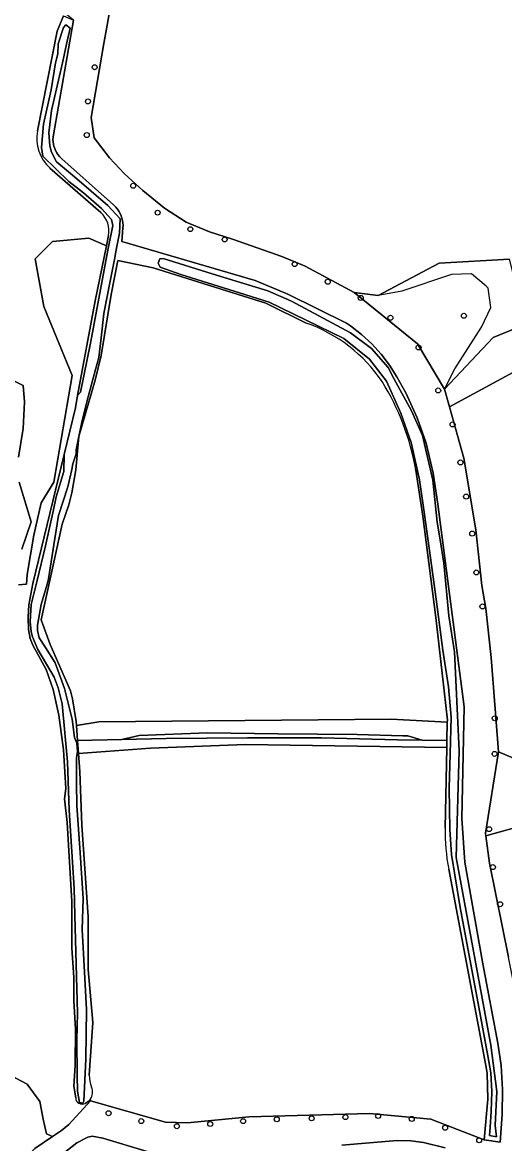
# Model space of a CAD drawing. Extents: x 162026 to 163502, y 387295 to 388169.
# Drawn here: x 163231.8 to 163326.9, y 387734.6 to 387955.8 of the extents above; entities that cross this region are included whole.
import ezdxf

# ---------------------------------------------------------------- set-up
doc = ezdxf.new("R2010")
doc.units = 0
for name, color, linetype in [('IMGEO_Boom', 7, 'Continuous'), ('IMGEO_Grasland_overig', 7, 'Continuous'), ('IMGEO_Groenvoorziening', 7, 'Continuous'), ('IMGEO_Hek', 7, 'Continuous'), ('IMGEO_Loofbos', 7, 'Continuous'), ('IMGEO_Oever', 7, 'Continuous'), ('IMGEO_Waterloop', 7, 'Continuous')]:
    doc.layers.add(name, color=color, linetype=linetype)

msp = doc.modelspace()

# ---------------------------------------------------------------- linework, layer by layer
at = {"layer": 'IMGEO_Boom'}
for centre in [(163246.03, 387946.94), (163244.71, 387940.2), (163244.47, 387933.56), (163253.63, 387923.55), (163258.46, 387918.25), (163264.9, 387914.99), (163271.68, 387912.96), (163285.49, 387908.09), (163292.01, 387904.62), (163298.53, 387901.42), (163304.37, 387897.51), (163318.86, 387897.9), (163309.93, 387891.65), (163313.8, 387883.17), (163316.63, 387876.46), (163318.18, 387868.96), (163319.31, 387862.22), (163320.52, 387854.92), (163321.32, 387847.25), (163322.52, 387840.55), (163324.96, 387818.48), (163324.93, 387811.45), (163323.83, 387796.6), (163324.6, 387789.11), (163326, 387781.79), (163248.78, 387740.55), (163281.95, 387739.35), (163288.83, 387739.55), (163295.49, 387739.78), (163301.95, 387740.01), (163308.58, 387739.43), (163255.23, 387739), (163262.24, 387737.99), (163268.83, 387738.42), (163275.32, 387738.99), (163315.17, 387737.69), (163321.88, 387735.2)]:
    msp.add_circle(centre, 0.489, dxfattribs=at)
at = {"layer": 'IMGEO_Grasland_overig'}
msp.add_lwpolyline([(163315.6, 387817.71), (163304.54, 387818.31), (163246.86, 387817.78), (163242.44, 387817.03), (163242.66, 387814.11), (163251.41, 387814.3), (163254.78, 387815.06), (163268.32, 387815.6), (163282.18, 387815.44), (163297.8, 387815.25), (163306.82, 387815.03), (163307.83, 387815.01), (163310.65, 387814.17), (163315.53, 387814.11)], close=True, dxfattribs=at)
for points in [[(163315.18, 387796.83), (163315.5, 387812.7), (163275.79, 387813.34), (163257.08, 387812.57), (163242.85, 387811.54), (163243.12, 387807.97), (163243.52, 387797.37), (163244.77, 387779.32), (163244.72, 387768.93), (163245.69, 387758.44), (163245.11, 387750), (163244.97, 387748.08)], [(163245.18, 387743.28), (163245.07, 387743.04), (163245.23, 387743), (163260, 387738.82), (163264.32, 387738.68), (163276.49, 387739.87), (163300.27, 387740.53), (163312.37, 387739.41), (163322.89, 387735.28), (163323.62, 387743.35), (163323.47, 387748.43), (163323.17, 387750), (163315.87, 387788.72)]]:
    msp.add_lwpolyline(points, dxfattribs=at)
for centre, radius, start, end in [((163354.09, 387796.04), 38.92, 178.841, 190.8441), ((163250.71, 387747.93), 5.74, 178.4476, 202.8759), ((163243.09, 387744.72), 2.53, 325.5637, 22.8038)]:
    msp.add_arc(centre, radius, start, end, dxfattribs=at)
at = {"layer": 'IMGEO_Groenvoorziening'}
for points in [[(163249.33, 387959.96), (163247.87, 387951.62), (163245.32, 387937.02), (163245.92, 387933.01), (163248.97, 387929.09), (163251.93, 387925.92), (163255.56, 387922.6), (163259.79, 387919.12), (163264.06, 387916.4), (163268.67, 387914.46), (163273.19, 387913.03), (163282.93, 387909.59), (163287.56, 387907.67), (163297.24, 387902.51), (163301.95, 387901.93), (163313.98, 387908.26), (163327.85, 387909.09)], [(163327.67, 387771.36), (163323.92, 387789.92), (163323.21, 387795.3), (163323.15, 387795.81), (163325.7, 387811.84), (163324.25, 387830.5), (163323.21, 387840.13), (163322.38, 387844.71), (163321.19, 387855.69), (163318.85, 387869.83), (163316, 387879.92), (163315.01, 387883.4), (163309.7, 387892.36), (163302.76, 387898.02), (163297.24, 387902.51), (163287.56, 387907.67), (163282.93, 387909.59), (163273.19, 387913.03), (163268.67, 387914.46), (163264.06, 387916.4), (163259.79, 387919.12), (163255.56, 387922.6), (163251.93, 387925.92), (163248.97, 387929.09), (163245.92, 387933.01), (163245.32, 387937.02), (163247.87, 387951.62), (163249.33, 387959.96)], [(163241.84, 387956.26), (163237.89, 387933.61), (163237.83, 387933.16), (163237.81, 387932.7), (163237.84, 387932.24), (163237.9, 387931.78), (163238, 387931.34), (163238.15, 387930.9), (163238.33, 387930.48), (163238.55, 387930.07), (163238.8, 387929.69), (163239.09, 387929.33), (163239.41, 387929), (163239.54, 387928.88), (163249.78, 387919.77), (163249.89, 387919.67), (163250.23, 387919.32), (163250.54, 387918.94), (163250.82, 387918.53), (163251.06, 387918.1), (163251.26, 387917.65), (163251.41, 387917.18), (163251.53, 387916.7), (163251.6, 387916.21), (163251.63, 387915.72), (163251.61, 387915.23), (163251.41, 387912.55), (163277.68, 387904.87), (163284.16, 387902.17), (163295.72, 387896.43), (163296.52, 387895.89), (163298.7, 387894.22), (163300.72, 387892.36), (163302.56, 387890.34), (163304.22, 387888.15), (163305.67, 387885.83), (163307.41, 387882.68), (163309.67, 387877.76), (163311.29, 387873.14), (163311.4, 387872.78), (163312.83, 387866.82), (163313.72, 387860.75), (163318.89, 387820.72), (163318.45, 387798.7), (163319.06, 387790.1), (163322.59, 387770.03), (163325.57, 387754.35), (163326.21, 387750), (163326.51, 387745.21), (163326.39, 387740.3), (163325.99, 387734.81), (163322.89, 387735.28), (163312.37, 387739.41), (163300.27, 387740.53), (163276.49, 387739.87), (163264.32, 387738.68), (163260, 387738.82), (163245.23, 387743), (163240.93, 387738.3), (163239.46, 387737.14), (163237.73, 387735.96), (163234.26, 387733.59)], [(163236.46, 387828.09), (163233.86, 387832.91), (163233.31, 387834.25), (163233, 387835.98), (163232.9, 387838.42), (163233.03, 387840.85), (163233.84, 387845.09), (163239.99, 387870.51), (163242.23, 387879.76), (163242.68, 387882.2), (163246.12, 387900.85), (163248.34, 387911.68), (163244.87, 387913.23), (163237.73, 387912.57), (163234.29, 387909.13), (163236.01, 387899.74), (163241.57, 387886.11), (163237.99, 387865.08), (163235.48, 387860.98), (163234.03, 387854.63), (163232.7, 387846.82), (163232.57, 387844.97), (163230.98, 387844.84)], [(163287.78, 387896.44), (163279.77, 387900.36), (163257.56, 387907.33), (163250.62, 387908.81), (163249.28, 387902.09), (163247.31, 387890.04), (163246.16, 387885.17), (163242.92, 387874.07), (163242.33, 387867.48), (163241.52, 387862.94), (163240.91, 387860.59), (163239.62, 387856.75), (163235.49, 387837.93), (163237.25, 387833.07), (163241.26, 387823.87), (163241.68, 387822.34), (163242.38, 387817.85), (163242.44, 387817.03), (163246.86, 387817.78), (163304.54, 387818.31), (163315.6, 387817.71), (163315.61, 387818.13), (163313.33, 387838.35), (163310.8, 387858.36), (163309.41, 387867.42)], [(163331.11, 387896.24), (163324.67, 387893.64), (163315.01, 387883.4), (163316, 387879.92), (163338.86, 387892.3)], [(163338.86, 387892.3), (163316, 387879.92), (163318.85, 387869.83), (163321.19, 387855.69), (163322.38, 387844.71), (163323.21, 387840.13), (163324.25, 387830.5), (163325.7, 387811.84), (163334.14, 387808.33)], [(163230.98, 387869.97), (163231.91, 387875.66), (163232.18, 387880.91), (163231.91, 387884.13), (163230.06, 387885.05)], [(163231.64, 387851.85), (163233.5, 387857.27), (163231.12, 387865.08)], [(163242.3, 387743.59), (163241.94, 387745.87), (163242.18, 387750), (163242.23, 387757.15), (163241.92, 387762.71), (163241.9, 387767.36), (163241.51, 387773.19), (163241.51, 387782.34), (163240.58, 387797.91), (163240.09, 387802.58), (163240.37, 387804.64), (163239.96, 387811.23), (163239.89, 387812.23), (163238.98, 387819.08), (163237.82, 387824.15), (163236.46, 387828.09)], [(163331.66, 387797.64), (163323.21, 387795.3), (163323.92, 387789.92), (163327.67, 387771.36)], [(163229.26, 387748.13), (163232.7, 387746.28), (163235.22, 387742.84), (163235.88, 387739.4), (163236.54, 387736.49), (163237.73, 387735.96), (163239.46, 387737.14), (163240.93, 387738.3), (163245.23, 387743), (163245.07, 387743.04), (163244.19, 387742.48)], [(163237.29, 387730.64), (163242.52, 387734.69), (163244.67, 387735.84), (163245.52, 387736.05), (163247.62, 387735.6), (163256.42, 387733.01)], [(163294.8, 387734.24), (163305.69, 387735.16), (163308.39, 387735.12), (163310.89, 387734.79), (163315.15, 387733.75)]]:
    msp.add_lwpolyline(points, dxfattribs=at)
for centre, radius, start, end in [((163278.06, 387868.34), 29.73, 33.8703, 70.9182), ((163260.41, 387858.78), 49.75, 10.0019, 31.6864), ((163243.41, 387743.52), 1.12, 176.6659, 243.6325), ((163243.6, 387743.89), 1.53, 243.4729, 292.7477)]:
    msp.add_arc(centre, radius, start, end, dxfattribs=at)
at = {"layer": 'IMGEO_Hek'}
for points in [[(163247.87, 387951.62), (163249.33, 387959.96), (163246.01, 387962.75)], [(163297.24, 387902.51), (163287.56, 387907.67), (163282.93, 387909.59), (163273.19, 387913.03), (163268.67, 387914.46), (163264.06, 387916.4), (163259.79, 387919.12), (163255.56, 387922.6), (163251.93, 387925.92), (163248.97, 387929.09), (163245.92, 387933.01), (163245.32, 387937.02), (163247.87, 387951.62)], [(163316.45, 387906.07), (163306.61, 387902.75), (163301.95, 387901.93), (163297.24, 387902.51)], [(163323.27, 387903.73), (163320.4, 387906.18), (163316.45, 387906.07)], [(163315.01, 387883.4), (163317.09, 387887.44), (163322.37, 387895.64), (163324.15, 387899.55), (163323.67, 387903.38), (163323.27, 387903.73)], [(163325.7, 387811.84), (163324.25, 387830.5), (163323.21, 387840.13), (163322.38, 387844.71), (163321.19, 387855.69), (163318.85, 387869.83), (163316, 387879.92), (163315.01, 387883.4)], [(163336.99, 387804.74), (163336.97, 387806.71), (163334.14, 387808.33), (163325.7, 387811.84)], [(163323.21, 387795.3), (163331.66, 387797.64), (163334.89, 387799.4), (163335.21, 387799.79)], [(163323.21, 387795.3), (163323.15, 387795.81)], [(163330.55, 387734.19), (163331.68, 387736.29), (163332.58, 387739.15), (163333.23, 387742.7), (163333.4, 387745.99), (163333.03, 387750), (163329.37, 387762.7), (163327.67, 387771.36), (163323.92, 387789.92), (163323.21, 387795.3)], [(163245.23, 387743), (163245.07, 387743.04)], [(163322.89, 387735.28), (163312.37, 387739.41), (163300.27, 387740.53), (163276.49, 387739.87), (163264.32, 387738.68), (163260, 387738.82), (163245.23, 387743)]]:
    msp.add_lwpolyline(points, dxfattribs=at)
at = {"layer": 'IMGEO_Loofbos'}
for points in [[(163234.73, 387934.39), (163238.64, 387954.05), (163239.91, 387957.08), (163241.84, 387956.26), (163238.97, 387958.6), (163232.98, 387960.76), (163228.36, 387961.38)], [(163247.23, 387918.27), (163237.22, 387927.04)], [(163230.98, 387844.84), (163232.57, 387844.97), (163232.7, 387846.82), (163234.03, 387854.63), (163235.48, 387860.98), (163237.99, 387865.08), (163241.57, 387886.11), (163236.01, 387899.74), (163234.29, 387909.13), (163237.73, 387912.57), (163244.87, 387913.23), (163248.34, 387911.68)], [(163248.34, 387911.68), (163248.75, 387913.72)], [(163230.06, 387885.05), (163231.91, 387884.13), (163232.18, 387880.91), (163231.91, 387875.66), (163230.98, 387869.97)], [(163231.12, 387865.08), (163233.5, 387857.27), (163231.64, 387851.85)], [(163230.93, 387730.15), (163232.7, 387732.14), (163234.26, 387733.59), (163237.73, 387735.96), (163236.54, 387736.49), (163235.88, 387739.4), (163235.22, 387742.84), (163232.7, 387746.28), (163229.26, 387748.13)]]:
    msp.add_lwpolyline(points, dxfattribs=at)
for points in [[(163297.24, 387902.51), (163302.76, 387898.02), (163309.7, 387892.36), (163315.01, 387883.4), (163324.67, 387893.64), (163331.11, 387896.24), (163327.85, 387909.09), (163313.98, 387908.26), (163301.95, 387901.93)], [(163336.99, 387804.74), (163336.97, 387806.71), (163334.14, 387808.33), (163325.7, 387811.84), (163323.15, 387795.81), (163323.21, 387795.3), (163331.66, 387797.64), (163334.89, 387799.4), (163335.21, 387799.79), (163337.02, 387801.92)]]:
    msp.add_lwpolyline(points, close=True, dxfattribs=at)
for centre, radius, start, end in [((163242.34, 387932.87), 7.75, 168.7398, 228.7469), ((163244.09, 387914.68), 4.77, 348.3415, 48.74)]:
    msp.add_arc(centre, radius, start, end, dxfattribs=at)
at = {"layer": 'IMGEO_Oever'}
for points in [[(163239.91, 387957.08), (163238.64, 387954.05), (163234.73, 387934.39)], [(163248.75, 387913.72), (163248.34, 387911.68), (163246.12, 387900.85), (163242.68, 387882.2), (163243.21, 387882.82), (163245.18, 387892.51), (163248.66, 387910.84), (163249.6, 387915.7), (163249.33, 387916.89), (163247.38, 387919.08), (163243.85, 387922.18), (163240.91, 387924.42), (163235.78, 387929.41), (163235.55, 387931.08), (163235.96, 387935.68), (163237.45, 387942.46), (163238.33, 387947.79), (163238.77, 387949.61), (163238.86, 387951.55), (163239.9, 387954.77), (163240.32, 387955.31), (163241.2, 387954.62), (163240.63, 387952.09), (163239.67, 387947.84), (163237.54, 387938.38), (163237.02, 387933.99), (163237.16, 387931.43), (163237.5, 387930.18), (163238.52, 387928.29), (163242.04, 387925.29), (163248.61, 387919.67), (163251.05, 387917.06), (163250.94, 387914.17), (163250.35, 387911.23), (163250.06, 387909.78), (163250.03, 387909.35), (163249.12, 387904.7), (163247.87, 387898.32), (163247.3, 387893.55), (163246.84, 387889.65), (163246.2, 387887.27), (163244.77, 387881.93), (163243.56, 387877.23), (163242.92, 387874.07), (163246.16, 387885.17), (163247.31, 387890.04), (163249.28, 387902.09), (163250.62, 387908.81), (163257.56, 387907.33), (163279.77, 387900.36), (163287.78, 387896.44)], [(163313.72, 387860.75), (163312.83, 387866.82), (163311.4, 387872.78), (163311.29, 387873.14), (163309.67, 387877.76), (163307.41, 387882.68), (163305.67, 387885.83), (163304.22, 387888.15), (163302.56, 387890.34), (163300.72, 387892.36), (163298.7, 387894.22), (163296.52, 387895.89), (163295.72, 387896.43), (163284.16, 387902.17), (163277.68, 387904.87), (163251.41, 387912.55), (163251.61, 387915.23), (163251.63, 387915.72), (163251.6, 387916.21), (163251.53, 387916.7), (163251.41, 387917.18), (163251.26, 387917.65), (163251.06, 387918.1), (163250.82, 387918.53), (163250.54, 387918.94), (163250.23, 387919.32), (163249.89, 387919.67), (163249.78, 387919.77), (163239.54, 387928.88), (163239.41, 387929), (163239.09, 387929.33), (163238.8, 387929.69), (163238.55, 387930.07), (163238.33, 387930.48), (163238.15, 387930.9), (163238, 387931.34), (163237.9, 387931.78), (163237.84, 387932.24), (163237.81, 387932.7), (163237.83, 387933.16), (163237.89, 387933.61), (163241.84, 387956.26)], [(163237.22, 387927.04), (163247.23, 387918.27)], [(163235.49, 387837.93), (163239.62, 387856.75), (163240.91, 387860.59), (163241.52, 387862.94), (163242.33, 387867.48), (163242.92, 387874.07), (163242.39, 387871.47), (163242.4, 387870.69), (163241.73, 387868.67), (163241.51, 387867.59), (163240.72, 387864.15), (163238.9, 387858.5), (163238.2, 387853.98), (163236.96, 387846.02), (163236.65, 387844.96), (163235.49, 387840.93), (163234.77, 387836.87), (163234.77, 387835.77), (163235.11, 387834.37), (163236.31, 387832.46), (163238.22, 387829.4), (163240.11, 387824.33), (163241.58, 387818.31), (163242.06, 387814.68), (163242.53, 387813.58), (163242.67, 387811.94), (163242.47, 387810.68), (163242.47, 387805.7), (163242.53, 387801.27), (163243.15, 387791.96), (163243.75, 387782.93), (163243.6, 387776.78), (163243.91, 387770.84), (163244.43, 387761.05), (163244.32, 387751.23), (163243.91, 387742.95), (163243.67, 387742.56), (163243.02, 387742.7), (163242.62, 387744.9), (163242.55, 387747.99), (163242.51, 387755.05), (163242.62, 387760.31), (163242.14, 387779.65), (163242.01, 387784.94), (163240.98, 387800.36), (163240.68, 387809.89), (163239.64, 387821.35), (163238.84, 387824.48), (163238.04, 387826.59), (163234.81, 387832.08), (163233.74, 387834.53), (163233.5, 387835.57), (163233.29, 387837.57), (163233.48, 387840.91), (163234.67, 387845.69), (163236.35, 387852.48), (163237.9, 387859.6), (163238.47, 387862.2), (163239.94, 387867.19), (163239.99, 387870.51), (163233.84, 387845.09), (163233.03, 387840.85), (163232.9, 387838.42), (163233, 387835.98), (163233.31, 387834.25), (163233.86, 387832.91), (163236.46, 387828.09), (163237.82, 387824.15), (163238.98, 387819.08), (163239.89, 387812.23), (163239.96, 387811.23), (163240.37, 387804.64), (163240.09, 387802.58), (163240.58, 387797.91), (163241.51, 387782.34), (163241.51, 387773.19), (163241.9, 387767.36), (163241.92, 387762.71), (163242.23, 387757.15), (163242.18, 387750), (163241.94, 387745.87), (163242.3, 387743.59)], [(163309.41, 387867.42), (163310.8, 387858.36), (163313.33, 387838.35), (163315.61, 387818.13), (163315.6, 387817.71), (163315.53, 387814.11), (163315.5, 387812.7), (163315.18, 387796.83)], [(163315.87, 387788.72), (163323.17, 387750), (163323.47, 387748.43), (163323.62, 387743.35), (163322.89, 387735.28), (163325.99, 387734.81), (163326.39, 387740.3), (163326.51, 387745.21), (163326.21, 387750), (163325.57, 387754.35), (163322.59, 387770.03), (163319.06, 387790.1), (163318.45, 387798.7), (163318.89, 387820.72), (163313.72, 387860.75)], [(163244.97, 387748.08), (163245.11, 387750), (163245.69, 387758.44), (163244.72, 387768.93), (163244.77, 387779.32), (163243.52, 387797.37), (163243.12, 387807.97), (163242.85, 387811.54), (163242.66, 387814.11), (163242.44, 387817.03), (163242.38, 387817.85), (163241.68, 387822.34), (163241.26, 387823.87), (163237.25, 387833.07), (163235.49, 387837.93)], [(163244.19, 387742.48), (163245.07, 387743.04), (163245.18, 387743.28)], [(163256.42, 387733.01), (163247.62, 387735.6), (163245.52, 387736.05), (163244.67, 387735.84), (163242.52, 387734.69), (163237.29, 387730.64)], [(163315.15, 387733.75), (163310.89, 387734.79), (163308.39, 387735.12), (163305.69, 387735.16), (163294.8, 387734.24)]]:
    msp.add_lwpolyline(points, dxfattribs=at)
for points in [[(163325.28, 387735.87), (163323.93, 387736.17), (163324.03, 387737.8), (163324.22, 387740.87), (163324.36, 387744.87), (163324.18, 387748.54), (163323.57, 387751.88), (163321.83, 387761.48), (163318.12, 387781.14), (163316.43, 387791.63), (163316.07, 387796.53), (163315.93, 387804.72), (163316.14, 387811.49), (163316.36, 387818.72), (163315.8, 387824.71), (163314.71, 387831.89), (163313.37, 387842), (163312.05, 387851.56), (163311.02, 387859.13), (163310.14, 387865.54), (163308.49, 387872.87), (163306.44, 387878.71), (163303.62, 387885.01), (163300.25, 387889.33), (163295.18, 387893.41), (163287.63, 387897.1), (163280.46, 387900.6), (163274.62, 387902.42), (163263.06, 387906.04), (163258.97, 387907.49), (163258.55, 387908.26), (163258.91, 387909.14), (163259.52, 387909.2), (163269.22, 387906.17), (163280.19, 387902.81), (163284.83, 387900.78), (163296.51, 387894.56), (163300.66, 387891.46), (163303.9, 387887.67), (163305.06, 387885.55), (163308.56, 387879.12), (163310.71, 387874.3), (163312.76, 387865.47), (163313.6, 387857.17), (163314.17, 387853.69), (163314.93, 387849.07), (163315.88, 387838.68), (163316.99, 387831.62), (163317.91, 387812.05), (163317.35, 387791), (163320.3, 387775.06), (163324.21, 387753.95), (163325.38, 387744.81), (163325.01, 387738.1)], [(163251.41, 387814.3), (163260.16, 387814.49), (163276.18, 387814.62), (163290.79, 387814.62), (163305.78, 387814.24), (163310.65, 387814.17), (163307.83, 387815.01), (163306.82, 387815.03), (163297.8, 387815.25), (163282.18, 387815.44), (163268.32, 387815.6), (163254.78, 387815.06)]]:
    msp.add_lwpolyline(points, close=True, dxfattribs=at)
for centre, radius, start, end in [((163242.34, 387932.87), 7.75, 168.7398, 228.7469), ((163244.09, 387914.68), 4.77, 348.3415, 48.74), ((163278.06, 387868.34), 29.73, 33.8703, 70.9182), ((163260.41, 387858.78), 49.75, 10.0019, 31.6864), ((163354.09, 387796.04), 38.92, 178.841, 190.8441), ((163250.71, 387747.93), 5.74, 178.4476, 202.8759), ((163243.09, 387744.72), 2.53, 325.5637, 22.8038), ((163243.41, 387743.52), 1.12, 176.6659, 243.6325), ((163243.6, 387743.89), 1.53, 243.4729, 292.7477)]:
    msp.add_arc(centre, radius, start, end, dxfattribs=at)
at = {"layer": 'IMGEO_Waterloop'}
for points in [[(163242.92, 387874.07), (163243.56, 387877.23), (163244.77, 387881.93), (163246.2, 387887.27), (163246.84, 387889.65), (163247.3, 387893.55), (163247.87, 387898.32), (163249.12, 387904.7), (163250.03, 387909.35), (163250.06, 387909.78), (163250.35, 387911.23), (163250.94, 387914.17), (163251.05, 387917.06), (163248.61, 387919.67), (163242.04, 387925.29), (163238.52, 387928.29), (163237.5, 387930.18), (163237.16, 387931.43), (163237.02, 387933.99), (163237.54, 387938.38), (163239.67, 387947.84), (163240.63, 387952.09), (163241.2, 387954.62), (163240.32, 387955.31), (163239.9, 387954.77), (163238.86, 387951.55), (163238.77, 387949.61), (163238.33, 387947.79), (163237.45, 387942.46), (163235.96, 387935.68), (163235.55, 387931.08), (163235.78, 387929.41), (163240.91, 387924.42), (163243.85, 387922.18), (163247.38, 387919.08), (163249.33, 387916.89), (163249.6, 387915.7), (163248.66, 387910.84), (163245.18, 387892.51), (163243.21, 387882.82), (163242.68, 387882.2), (163242.23, 387879.76), (163239.99, 387870.51), (163239.94, 387867.19), (163238.47, 387862.2), (163237.9, 387859.6), (163236.35, 387852.48), (163234.67, 387845.69), (163233.48, 387840.91), (163233.29, 387837.57), (163233.5, 387835.57), (163233.74, 387834.53), (163234.81, 387832.08), (163238.04, 387826.59), (163238.84, 387824.48), (163239.64, 387821.35), (163240.68, 387809.89), (163240.98, 387800.36), (163242.01, 387784.94), (163242.14, 387779.65), (163242.62, 387760.31), (163242.51, 387755.05), (163242.55, 387747.99), (163242.62, 387744.9), (163243.02, 387742.7), (163243.67, 387742.56), (163243.91, 387742.95), (163244.32, 387751.23), (163244.43, 387761.05), (163243.91, 387770.84), (163243.6, 387776.78), (163243.75, 387782.93), (163243.15, 387791.96), (163242.53, 387801.27), (163242.47, 387805.7), (163242.47, 387810.68), (163242.67, 387811.94), (163242.53, 387813.58), (163242.06, 387814.68), (163241.58, 387818.31), (163240.11, 387824.33), (163238.22, 387829.4), (163236.31, 387832.46), (163235.11, 387834.37), (163234.77, 387835.77), (163234.77, 387836.87), (163235.49, 387840.93), (163236.65, 387844.96), (163236.96, 387846.02), (163238.2, 387853.98), (163238.9, 387858.5), (163240.72, 387864.15), (163241.51, 387867.59), (163241.73, 387868.67), (163242.4, 387870.69), (163242.39, 387871.47)], [(163325.28, 387735.87), (163325.01, 387738.1), (163325.38, 387744.81), (163324.21, 387753.95), (163320.3, 387775.06), (163317.35, 387791), (163317.91, 387812.05), (163316.99, 387831.62), (163315.88, 387838.68), (163314.93, 387849.07), (163314.17, 387853.69), (163313.6, 387857.17), (163312.76, 387865.47), (163310.71, 387874.3), (163308.56, 387879.12), (163305.06, 387885.55), (163303.9, 387887.67), (163300.66, 387891.46), (163296.51, 387894.56), (163284.83, 387900.78), (163280.19, 387902.81), (163269.22, 387906.17), (163259.52, 387909.2), (163258.91, 387909.14), (163258.55, 387908.26), (163258.97, 387907.49), (163263.06, 387906.04), (163274.62, 387902.42), (163280.46, 387900.6), (163287.63, 387897.1), (163295.18, 387893.41), (163300.25, 387889.33), (163303.62, 387885.01), (163306.44, 387878.71), (163308.49, 387872.87), (163310.14, 387865.54), (163311.02, 387859.13), (163312.05, 387851.56), (163313.37, 387842), (163314.71, 387831.89), (163315.8, 387824.71), (163316.36, 387818.72), (163316.14, 387811.49), (163315.93, 387804.72), (163316.07, 387796.53), (163316.43, 387791.63), (163318.12, 387781.14), (163321.83, 387761.48), (163323.57, 387751.88), (163324.18, 387748.54), (163324.36, 387744.87), (163324.22, 387740.87), (163324.03, 387737.8), (163323.93, 387736.17)], [(163290.79, 387814.62), (163276.18, 387814.62), (163260.16, 387814.49), (163251.41, 387814.3), (163242.66, 387814.11), (163242.85, 387811.54), (163257.08, 387812.57), (163275.79, 387813.34), (163315.5, 387812.7), (163315.53, 387814.11), (163310.65, 387814.17), (163305.78, 387814.24)]]:
    msp.add_lwpolyline(points, close=True, dxfattribs=at)

doc.saveas('drawing.dxf')
